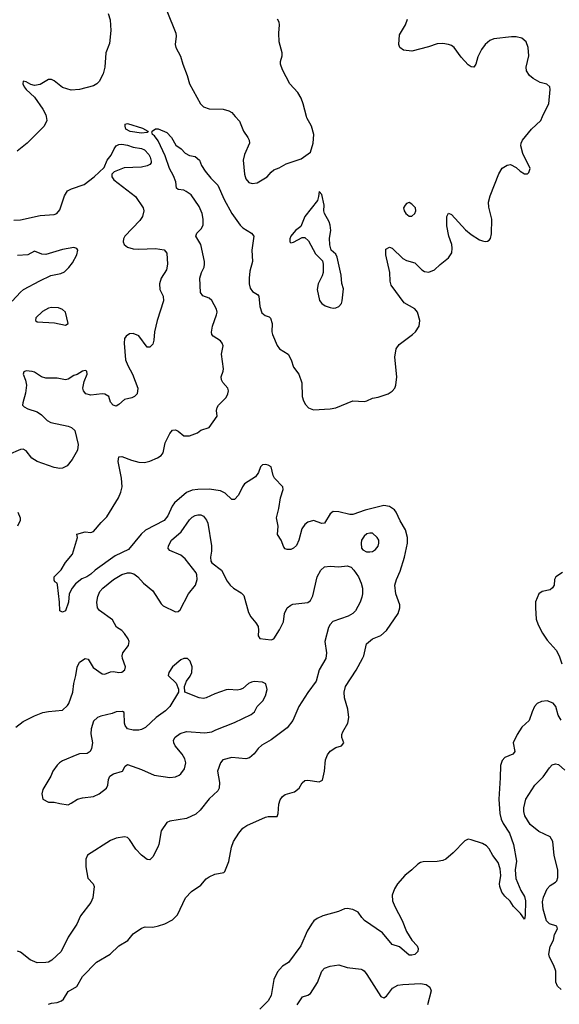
# Model space of a CAD drawing. Header units: inches. Extents: x 1603819 to 1745079, y 385938 to 533966.
# Tile 434 of 561: x 1715205 to 1719036, y 473694 to 480686. Entities that reach past the tile are written whole.
import ezdxf

# ---------------------------------------------------------------- set-up
doc = ezdxf.new("R2010")
doc.units = ezdxf.units.IN
doc.header["$MEASUREMENT"] = 0
doc.layers.add('B7417', color=7, linetype='Continuous')
doc.layers.add('B7418', color=7, linetype='Continuous')

msp = doc.modelspace()

# ---------------------------------------------------------------- linework, layer by layer
at = {"layer": 'B7417', "color": 5}
for points, elevation in [([(1715393, 480000), (1715397.4, 479970), (1715378.3, 479930), (1715257.4, 479810), (1715186.6, 479753.4)], 240), ([(1715410, 473694), (1715430, 473702.8), (1715472.1, 473707.9), (1715500.9, 473719.1), (1715515.3, 473730), (1715550, 473784.7), (1715610, 473820.7), (1715650, 473892), (1715750, 473993.4), (1715847, 474050), (1715910, 474108.4), (1715973.5, 474146.5), (1716010, 474194), (1716070, 474236), (1716095.1, 474244.9), (1716150, 474243.1), (1716190, 474251.3), (1716234.5, 474265.5), (1716290, 474294.9), (1716324.2, 474330), (1716382.4, 474450), (1716425.3, 474494.7), (1716490, 474540.4), (1716530, 474584.9), (1716550, 474600.5), (1716590, 474618.4), (1716654, 474630), (1716662, 474638), (1716690.8, 474709.2), (1716709.7, 474810), (1716722.6, 474850), (1716759.7, 474910), (1716790, 474946), (1716817.1, 474962.9), (1716950, 475023.8), (1716970, 475028), (1717032.1, 475027.9), (1717040.9, 475050), (1717043.8, 475116.2), (1717054.2, 475145.8), (1717069.7, 475170.3), (1717090, 475183), (1717156.6, 475203.4), (1717189.4, 475230), (1717210, 475266), (1717230, 475282.8), (1717250, 475284.9), (1717330, 475274.8), (1717353.8, 475286.2), (1717369.7, 475350.3), (1717376, 475430), (1717390, 475464.9), (1717410, 475492.7), (1717450, 475517.1), (1717488.7, 475530), (1717505.2, 475550), (1717491.5, 475590), (1717491.3, 475610), (1717498, 475630), (1717533.5, 475690), (1717542, 475730), (1717533.5, 475790), (1717510.6, 475870), (1717509, 475911), (1717517.2, 475950), (1717593.5, 476066.5), (1717639.8, 476150), (1717648.2, 476170), (1717666.3, 476253.7), (1717710, 476288.7), (1717770, 476314), (1717810, 476348.9), (1717891.5, 476470), (1717903.7, 476510), (1717903.7, 476530), (1717875.6, 476610), (1717867.3, 476670), (1717879.5, 476710), (1717907, 476770), (1717937.6, 476870), (1717957.4, 476970), (1717957.4, 477010), (1717943.6, 477063.6), (1717906.7, 477126.7), (1717878.5, 477190), (1717866.1, 477206.1), (1717830, 477229.8), (1717790, 477235.7), (1717657.2, 477202.8), (1717570, 477172.1), (1717550, 477172.3), (1717470, 477192.1), (1717430, 477193.7), (1717410, 477178), (1717370, 477111.6), (1717350, 477109.7), (1717290, 477129.6), (1717250, 477117.6), (1717230, 477102.4), (1717207.5, 477070), (1717186, 476990), (1717170, 476951.8), (1717150, 476933), (1717130, 476923.6), (1717103.6, 476923.6), (1717090, 476929.3), (1717080.5, 476940.5), (1717060.7, 476990), (1717035.6, 477030), (1717039.7, 477090), (1717028.4, 477150), (1717045.8, 477214.2), (1717057.5, 477290), (1717074.8, 477350), (1717072.8, 477370), (1717013.7, 477430), (1717004.4, 477450), (1716991.1, 477510), (1716970, 477523), (1716950, 477527.8), (1716930, 477525.1), (1716914.9, 477510), (1716899.6, 477470), (1716879.2, 477440.8), (1716800.9, 477390), (1716786.7, 477370), (1716759.6, 477310), (1716730, 477278.7), (1716710, 477278.4), (1716664.9, 477324.9), (1716630, 477340.4), (1716550, 477351.3), (1716469.4, 477350.6), (1716430, 477345.5), (1716390, 477329), (1716303.9, 477256.1), (1716287.9, 477232.1), (1716257.7, 477162.3), (1716230, 477129), (1716098.7, 477061.3), (1716067.5, 477032.5), (1715976.5, 476923.5), (1715882.1, 476877.9), (1715741.7, 476778.3), (1715710, 476748.1), (1715681.7, 476730), (1715645.3, 476714.7), (1715600.4, 476679.6), (1715577.6, 476650), (1715557.3, 476610), (1715550.8, 476550), (1715530, 476489.2), (1715510, 476479), (1715490, 476489), (1715487.8, 476550), (1715473.6, 476673.6), (1715470, 476686), (1715455.3, 476695.3), (1715450, 476706), (1715449.3, 476730), (1715499.7, 476780.3), (1715530, 476830.6), (1715579.5, 476890), (1715615.3, 477010), (1715610, 477034), (1715669.4, 477050.6), (1715710, 477043.8), (1715730, 477053), (1715783.5, 477116.5), (1715823.7, 477156.3), (1715906.6, 477290), (1715923.7, 477330), (1715932, 477370), (1715927.3, 477430), (1715905.1, 477550), (1715910, 477582), (1715930, 477584), (1715998, 477558), (1716050, 477544.4), (1716090, 477541.3), (1716130, 477550.3), (1716184.4, 477575.6), (1716210, 477590.6), (1716223.6, 477610), (1716238.3, 477681.7), (1716270, 477746.8), (1716290, 477770.8), (1716310, 477774.8), (1716330, 477764), (1716370, 477730.7), (1716410, 477730.6), (1716467.5, 477752.5), (1716490, 477770.7), (1716550, 477791), (1716606, 477870), (1716601.3, 477910), (1716606.5, 477933.5), (1716616.9, 477950), (1716670, 478004.4), (1716683.1, 478030), (1716686.9, 478050), (1716682, 478070), (1716647.2, 478110), (1716637.6, 478130), (1716634.7, 478150), (1716650.7, 478189.3), (1716652.5, 478207.5), (1716637.6, 478310), (1716648.4, 478370), (1716642.2, 478390), (1716630, 478405.8), (1716579.3, 478439.3), (1716569.7, 478450), (1716566.3, 478466.3), (1716575, 478510), (1716603.2, 478590), (1716606, 478610), (1716601.8, 478630), (1716570, 478691.2), (1716550, 478708.4), (1716505.9, 478725.9), (1716489.7, 478750), (1716484.7, 478850), (1716494.7, 478890), (1716513.5, 478930), (1716518.2, 478950), (1716516.8, 478970), (1716490.8, 479090), (1716455.1, 479150), (1716462.9, 479170), (1716495.7, 479204.3), (1716506.6, 479230), (1716507.9, 479270), (1716499.3, 479310), (1716479.5, 479359.5), (1716422.8, 479442.8), (1716387.5, 479467.5), (1716370, 479475.1), (1716330, 479481.4), (1716319.1, 479490), (1716314.5, 479534.5), (1716297.6, 479577.6), (1716268.6, 479630), (1716238.7, 479718.7), (1716187.2, 479827.2), (1716162, 479862), (1716149, 479870), (1716142, 479890), (1716144.7, 479895.3), (1716168.9, 479911.1), (1716189.1, 479910.9), (1716250, 479885.5), (1716282, 479850), (1716314.4, 479794.4), (1716351, 479770), (1716378.8, 479738.8), (1716410, 479721), (1716450, 479716), (1716481, 479690), (1716494.8, 479650), (1716520.7, 479610), (1716560.9, 479560.9), (1716612.4, 479512.4), (1716656, 479410), (1716710.4, 479310), (1716770, 479227.7), (1716790, 479207.7), (1716850.8, 479170), (1716866.8, 479150), (1716852.7, 479050), (1716858, 478970), (1716839.9, 478900.1), (1716833.7, 478850), (1716833.5, 478810), (1716840.4, 478780.4), (1716856.7, 478756.7), (1716893.9, 478733.9), (1716903.4, 478723.4), (1716910.2, 478650), (1716925.1, 478605.1), (1716946.9, 478586.9), (1716975.6, 478575.6), (1716986.6, 478566.6), (1716997.6, 478530), (1716996, 478470), (1716999.6, 478450), (1717032, 478372), (1717050, 478348.5), (1717110.3, 478310.3), (1717133, 478270), (1717150, 478218.8), (1717187.7, 478170), (1717207.5, 478107.5), (1717210.2, 478010), (1717219.2, 477979.2), (1717233.5, 477953.5), (1717254.4, 477930), (1717290, 477916.5), (1717410, 477921.8), (1717450, 477929.2), (1717570, 477979.6), (1717650, 477975.8), (1717670, 477980.4), (1717710, 477999.3), (1717750, 478006.4), (1717822, 478030), (1717850, 478047.3), (1717867.3, 478070), (1717874.7, 478090), (1717882.6, 478150), (1717869, 478290), (1717876.9, 478350), (1717899.5, 478380.5), (1717994.7, 478450), (1718014.7, 478470), (1718040.5, 478510), (1718046.9, 478550), (1718029.7, 478610), (1718010, 478632.8), (1717935.2, 478675.2), (1717841.8, 478801.8), (1717835.4, 478830), (1717832.2, 478890), (1717803.6, 479016.4), (1717804.1, 479055.9), (1717829.5, 479070.5), (1717850, 479062.8), (1717925.5, 478990), (1717950, 478976.9), (1718010, 478960.3), (1718059.5, 478910), (1718078.9, 478898.9), (1718110, 478893.4), (1718150, 478909.1), (1718190, 478948.8), (1718250, 478995.3), (1718271.9, 479030), (1718275, 479065), (1718271.9, 479090), (1718251.3, 479150), (1718237, 479223), (1718238, 479290), (1718250, 479313), (1718270, 479302.4), (1718370, 479193.1), (1718410, 479160.3), (1718470, 479122.4), (1718490, 479114.9), (1718510, 479110.6), (1718526.6, 479113.4), (1718538.4, 479121.6), (1718546.8, 479133.2), (1718555.3, 479164.7), (1718556.3, 479270), (1718535.9, 479355.9), (1718534.5, 479390), (1718545.4, 479434.6), (1718607.2, 479592.8), (1718630, 479631), (1718665.6, 479654.4), (1718690, 479658), (1718730, 479638), (1718758, 479610), (1718790, 479590.8), (1718810, 479591), (1718818.9, 479601.1), (1718829, 479630), (1718776.5, 479736.5), (1718763.7, 479790), (1718764.5, 479810), (1718775.1, 479830), (1718838.7, 479910), (1718905.6, 479970), (1718917.6, 480000)], 220), ([(1716734, 480000), (1716764.7, 479964.7), (1716793.9, 479893.9), (1716825.7, 479850), (1716834.3, 479830), (1716835.6, 479810), (1716800.8, 479730), (1716791.5, 479690), (1716801.7, 479590), (1716810, 479556), (1716831, 479530), (1716856.6, 479523.4), (1716890, 479528.4), (1716962, 479570), (1716990, 479603.8), (1717010, 479619.5), (1717046.7, 479633.3), (1717096.6, 479663.4), (1717202.4, 479697.6), (1717270, 479746), (1717289.2, 479810.8), (1717292.7, 479870), (1717276, 479930), (1717243.7, 479990), (1717241.1, 480000)], 240), ([(1715163.5, 479263.5), (1715210, 479266.2), (1715350, 479296.8), (1715450, 479303.9), (1715469.1, 479310.9), (1715490, 479335.1), (1715524.2, 479435.8), (1715544, 479470), (1715573.5, 479486.5), (1715663.6, 479516.4), (1715734.8, 479570), (1715803.8, 479636.2), (1715824.9, 479690), (1715855.1, 479724.9), (1715876, 479770), (1715890, 479789.6), (1715910, 479799.4), (1715930, 479801.7), (1715970, 479795.2), (1716010, 479780.8), (1716070, 479772), (1716090, 479762.3), (1716121, 479730), (1716131.8, 479710), (1716138.6, 479681.4), (1716138.4, 479670), (1716130, 479657.3), (1716110, 479648.2), (1716070, 479638.4), (1715946.6, 479633.4), (1715875.1, 479604.9), (1715859, 479590), (1715859, 479570), (1715873.2, 479550), (1716026.3, 479430), (1716081.6, 479350), (1716086, 479330), (1716076.9, 479290), (1716058.7, 479261.3), (1715951.4, 479148.6), (1715942.9, 479130), (1715940.7, 479110), (1715947, 479090), (1715971.3, 479071.3), (1716010, 479058.9), (1716050, 479056.4), (1716170, 479061.6), (1716230, 479052.3), (1716249.5, 479029.5), (1716254.3, 478950), (1716247.8, 478910), (1716210, 478850.5), (1716197.2, 478810), (1716200.4, 478770), (1716224.2, 478724.2), (1716225.8, 478690), (1716180.4, 478550), (1716162, 478470), (1716157.2, 478410), (1716150, 478382), (1716130, 478361), (1716110, 478361), (1716050, 478440.7), (1716010, 478459.1), (1715984.1, 478455.9), (1715961.2, 478438.8), (1715950, 478422), (1715947.1, 478390), (1715957.2, 478270), (1715973.1, 478230), (1716006.6, 478170), (1716042.9, 478070), (1716038, 478030), (1716021.2, 478010), (1716000.1, 477999.9), (1715949.7, 477990.3), (1715910, 477954), (1715890, 477943), (1715867.7, 477950), (1715850.5, 477970), (1715837.1, 478010), (1715810, 478027), (1715790, 478030.2), (1715710, 478020.5), (1715675.3, 478030), (1715658.6, 478050), (1715654.4, 478070), (1715662.8, 478117.2), (1715683.1, 478170), (1715680.7, 478190), (1715670, 478195.8), (1715650, 478190.3), (1715612.2, 478167.8), (1715590, 478160.3), (1715550, 478134), (1715530, 478128.5), (1715470, 478140.3), (1715390, 478140.8), (1715360.5, 478150), (1715310, 478182.4), (1715292.5, 478187.5), (1715250, 478193.4), (1715233.6, 478186.4), (1715229.5, 478170), (1715245.7, 478125.7), (1715252.2, 478090), (1715246, 478034), (1715226.3, 477966.3), (1715225.2, 477950), (1715236.2, 477936.2), (1715262.4, 477922.4), (1715330, 477901.5), (1715360, 477880), (1715401.1, 477841), (1715426.8, 477826.8), (1715550, 477800.6), (1715573.7, 477790), (1715595.5, 477770), (1715619.1, 477670), (1715615.1, 477630), (1715577.8, 477562.2), (1715541.7, 477518.3), (1715510, 477502.4), (1715490, 477498.4), (1715450, 477505.3), (1715330, 477548.5), (1715291.7, 477571.7), (1715250, 477624.9), (1715230, 477636.4), (1715210, 477634), (1715123.6, 477596.4)], 240), ([(1715152.7, 478687.3), (1715210, 478752), (1715232, 478770), (1715346.9, 478833.1), (1715426.6, 478870), (1715496.3, 478883.7), (1715523, 478897), (1715554.5, 478925.5), (1715579.2, 478960.8), (1715610, 479016), (1715617, 479050), (1715610, 479061.2), (1715589.5, 479069.5), (1715510, 479054.8), (1715390, 479018.7), (1715361, 479021), (1715310, 479042), (1715262.5, 479017.5), (1715190, 479013)], 260), ([(1715177.4, 475662.6), (1715230, 475703.1), (1715310, 475742.4), (1715370, 475766.2), (1715410, 475774.3), (1715510, 475782), (1715545, 475815.1), (1715554.6, 475830), (1715582.6, 475910), (1715588.6, 475971.4), (1715604.4, 476030), (1715612.2, 476087.8), (1715630, 476122.7), (1715670, 476149.2), (1715690, 476144), (1715726.2, 476086.2), (1715790, 476041.1), (1715810, 476039.7), (1715850, 476056.1), (1715870, 476058.2), (1715910, 476051), (1715930, 476052.6), (1715951.7, 476070), (1715955.6, 476090), (1715935.3, 476150), (1715933.1, 476170), (1715938, 476190), (1715977.5, 476242.5), (1715981.6, 476270), (1715974, 476290), (1715948.4, 476328.4), (1715930, 476348.4), (1715892.7, 476372.7), (1715864.2, 476424.2), (1715770.4, 476490), (1715757.8, 476510), (1715753.8, 476550), (1715760.6, 476590), (1715775, 476625), (1715796.1, 476650), (1715870, 476709.9), (1715930, 476745.6), (1715970, 476758.5), (1715990, 476757.9), (1716014.7, 476750), (1716044, 476730), (1716084.6, 476684.6), (1716150, 476629.6), (1716210, 476538), (1716224.7, 476524.8), (1716310, 476482), (1716330, 476483.7), (1716343.7, 476496.3), (1716404.2, 476610), (1716452.7, 476670), (1716466, 476710), (1716463.4, 476743.4), (1716457.6, 476757.6), (1716378.8, 476858.8), (1716350, 476884.9), (1716270, 476917.3), (1716259.1, 476930), (1716260.4, 476950), (1716283.1, 476990), (1716351.1, 477048.9), (1716410, 477133.6), (1716430, 477154.3), (1716450, 477164.7), (1716470, 477171.1), (1716490, 477169.6), (1716510, 477160.7), (1716532.2, 477132.2), (1716540.5, 477110), (1716566.6, 476950), (1716567.6, 476912.4), (1716559.3, 476870), (1716562, 476842), (1716570, 476828.7), (1716637.7, 476777.7), (1716678, 476698), (1716699.3, 476670), (1716722.7, 476650), (1716776.9, 476616.9), (1716796.9, 476596.9), (1716830, 476476), (1716845, 476445), (1716882.5, 476402.5), (1716897.2, 476377.3), (1716900.4, 476350), (1716897.6, 476310), (1716910, 476292.3), (1716990, 476282), (1717010, 476289.4), (1717050, 476352.7), (1717077.6, 476410), (1717085.5, 476470), (1717104.9, 476510), (1717130, 476529.5), (1717145.1, 476534.9), (1717250, 476547.6), (1717270, 476560.9), (1717285.1, 476594.9), (1717317.2, 476730), (1717343.4, 476776.6), (1717370, 476799.8), (1717410, 476806.8), (1717470, 476800.4), (1717530, 476807.3), (1717559.1, 476799.1), (1717578.4, 476778.4), (1717610, 476729.4), (1717630, 476686), (1717638.4, 476650), (1717639.8, 476610), (1717635.2, 476584.8), (1717622.4, 476550), (1717590, 476488.7), (1717570, 476468.9), (1717537, 476450), (1717427.7, 476412.3), (1717408.7, 476391.3), (1717396.9, 476370), (1717370.9, 476270), (1717382.6, 476190), (1717377.4, 476150), (1717330.9, 476070), (1717310.7, 475989.3), (1717250, 475908.2), (1717187, 475810), (1717145.1, 475710), (1717103.6, 475656.4), (1716990, 475571.4), (1716924.7, 475535.3), (1716897.7, 475510), (1716870, 475472.7), (1716836, 475444), (1716810, 475437), (1716710, 475446), (1716646.6, 475430), (1716629.6, 475410), (1716609.7, 475350.3), (1716623.5, 475270), (1716620.5, 475230), (1716610.9, 475209.1), (1716550, 475153), (1716486.7, 475073.3), (1716456.6, 475043.4), (1716390, 475012.7), (1716270, 474995.5), (1716250, 474984.9), (1716210, 474926), (1716193.7, 474830), (1716185.7, 474810), (1716150, 474740.7), (1716130, 474720.5), (1716110, 474721.6), (1716070, 474752.4), (1716030, 474794.9), (1715985.1, 474865.1), (1715970, 474878.4), (1715950, 474884.4), (1715890, 474874.9), (1715850, 474858.4), (1715687.5, 474752.5), (1715675.6, 474724.4), (1715675, 474670), (1715689.7, 474590), (1715726, 474550), (1715734.7, 474530), (1715725.1, 474450), (1715710, 474417.3), (1715636.8, 474323.2), (1715610, 474263), (1715549.6, 474170), (1715500.5, 474070), (1715432.4, 474007.6), (1715410, 473994.4), (1715390, 473990.2), (1715330, 473988.2), (1715278.4, 474010), (1715210, 474063.8), (1715190, 474070.5)], 240), ([(1715191.3, 477190), (1715208.2, 477150), (1715208, 477130), (1715190, 477090.6)], 240), ([(1719058.3, 476761.7), (1719010.5, 476729.5), (1719002, 476710), (1718999.3, 476670), (1718988.6, 476651.4), (1718970, 476637), (1718915.2, 476624.8), (1718891, 476610), (1718867.7, 476552.3), (1718867.3, 476510), (1718870.6, 476430), (1718884.9, 476390), (1718917.1, 476330), (1718950, 476279.3), (1719012.9, 476210), (1719034, 476170), (1719053.1, 476113.1)], 220), ([(1719050, 475710.8), (1719027.4, 475747.4), (1719010.9, 475810), (1718993.1, 475833.1), (1718950, 475848.2), (1718910, 475845.2), (1718878.5, 475830), (1718860.9, 475810), (1718842.3, 475770), (1718823.2, 475710), (1718770, 475663.1), (1718735.9, 475610), (1718709.1, 475550), (1718719.5, 475490), (1718716.5, 475483.5), (1718705.5, 475470), (1718650, 475447.7), (1718630, 475425.1), (1718617.4, 475390), (1718617.1, 475302.9), (1718605.7, 475150), (1718614.3, 475050), (1718623.1, 475010), (1718637, 474977), (1718683.1, 474910), (1718711.3, 474830), (1718731.8, 474711.8), (1718723.6, 474650), (1718727.1, 474587.1), (1718762.4, 474502.4), (1718790, 474459.1), (1718796.2, 474430), (1718794.6, 474325.4), (1718790, 474298), (1718759.5, 474339.5), (1718710, 474389.4), (1718686.1, 474426.1), (1718650, 474461.3), (1718629, 474490), (1718613.8, 474530), (1718611.7, 474550), (1718621.5, 474610), (1718617.1, 474657), (1718601.3, 474701.3), (1718565, 474750), (1718538.9, 474798.9), (1718518.9, 474818.9), (1718490, 474835.8), (1718410, 474863.1), (1718390, 474866), (1718365.4, 474854.6), (1718283.1, 474770), (1718230, 474725.7), (1718210, 474716.4), (1718170, 474707.4), (1718070, 474706.9), (1718050, 474702), (1718030.5, 474690), (1717990, 474649.6), (1717939.5, 474610), (1717888.4, 474550), (1717866.3, 474513.7), (1717850.3, 474470), (1717852.8, 474430), (1717868.4, 474388.4), (1717919.5, 474290), (1717950, 474210.8), (1717990, 474150.7), (1718027.3, 474110), (1718034.8, 474090), (1718031, 474070), (1718010, 474048), (1717990, 474042), (1717970, 474044), (1717902, 474102), (1717850, 474118), (1717781.6, 474201.6), (1717654, 474290), (1717633.3, 474310), (1717608.3, 474348.3), (1717570, 474367.6), (1717530, 474375.6), (1717510, 474371.6), (1717467.9, 474352.1), (1717358, 474322), (1717317.1, 474302.9), (1717294.1, 474286), (1717275.7, 474264.3), (1717246.9, 474213.1), (1717200.6, 474110), (1717114.3, 473990), (1717070, 473963.8), (1717036.2, 473923.8), (1717010.1, 473870), (1716990, 473757.2), (1716970, 473718), (1716910, 473659.3)], 220), ([(1719050, 473798.6), (1719023.4, 473823.4), (1719012.2, 473852.2), (1719010.4, 473930), (1718997.1, 473970), (1718966.8, 474030), (1718962.1, 474050), (1718970, 474105.4), (1718993.8, 474150), (1719002.9, 474190), (1719024.4, 474230), (1719017.6, 474250), (1718966.2, 474266.2), (1718945.8, 474285.8), (1718921.7, 474370), (1718917.7, 474422.3), (1718924, 474456), (1718950, 474514), (1718970, 474537.6), (1719010, 474560.5), (1719018, 474570), (1719025.4, 474594.6), (1719026.5, 474650), (1718999.4, 474750), (1718989.3, 474850), (1718970, 474882.3), (1718890, 474920.2), (1718830.2, 474970), (1718791.4, 475031.4), (1718784.2, 475064.2), (1718783.9, 475090), (1718799.4, 475150), (1718862.9, 475250), (1718920.7, 475310), (1718966.3, 475373.7), (1718986, 475394), (1719010, 475402.7), (1719030, 475396), (1719075.9, 475355.9)], 240), ([(1717175.2, 473690), (1717212.7, 473747.3), (1717250, 473758), (1717270.2, 473770), (1717319.7, 473850), (1717350.5, 473930), (1717370, 473951.8), (1717410, 473964.5), (1717470, 473974.5), (1717530, 473955.1), (1717630, 473943.7), (1717639.1, 473939.1), (1717650, 473932.7), (1717670, 473906), (1717770, 473749.6), (1717790, 473740.5), (1717810, 473751.3), (1717851.9, 473808.1), (1717890.7, 473829.3), (1717924.9, 473835.1), (1718050, 473842.1), (1718090, 473834.4), (1718117, 473817), (1718126.9, 473790), (1718101.3, 473690)], 240)]:
    msp.add_lwpolyline(points, dxfattribs=dict(at, elevation=elevation))
for points, elevation in [([(1716070, 479879.5), (1715990, 479892.7), (1715958, 479910), (1715952.7, 479930), (1715954.6, 479945.4), (1715970, 479950.4), (1716077.1, 479917.1), (1716114.8, 479894.8), (1716118, 479890), (1716110, 479885.2)], 220), ([(1717330, 479466), (1717326.8, 479430), (1717318.5, 479401.5), (1717230.4, 479290), (1717201.2, 479218.8), (1717162, 479190), (1717130.6, 479150), (1717123, 479130), (1717122.8, 479110), (1717130, 479102.8), (1717150, 479105.5), (1717210, 479138.8), (1717230, 479139.1), (1717255.1, 479115.1), (1717304.4, 479024.4), (1717354, 478974), (1717359.5, 478950), (1717359.5, 478890), (1717353.1, 478866.9), (1717324.9, 478810), (1717317, 478770), (1717332.5, 478692.5), (1717350.4, 478670.4), (1717374.2, 478654.2), (1717410, 478641.6), (1717430, 478638), (1717450, 478640.7), (1717470, 478650.8), (1717489.5, 478670.5), (1717495.1, 478690), (1717503.7, 478776.3), (1717492.9, 478812.9), (1717487.8, 478872.2), (1717460.1, 479000.1), (1717450, 479021.2), (1717417.2, 479050), (1717407.3, 479087.3), (1717404.5, 479135.5), (1717414, 479190), (1717410, 479228), (1717402.7, 479250), (1717369.4, 479310), (1717364.5, 479330), (1717366, 479370), (1717350, 479446)], 240), ([(1717970, 479389.2), (1717950, 479381.2), (1717940.7, 479370), (1717930.8, 479350), (1717934.8, 479330), (1717946.8, 479310), (1717970, 479290.7), (1717990, 479290.7), (1718010, 479311), (1718016.9, 479330), (1718014.5, 479350), (1717990, 479377.2)], 240), ([(1715430, 478643.7), (1715410, 478637), (1715365.9, 478614.1), (1715320.5, 478570), (1715317.3, 478550), (1715330, 478541.6), (1715452.8, 478532.8), (1715530, 478518), (1715548, 478530), (1715529, 478610), (1715509.4, 478629.4), (1715480.2, 478640.2)], 260), ([(1717690, 477040.5), (1717670, 477035.1), (1717650, 477019.7), (1717631.8, 476990), (1717628.7, 476970), (1717632.3, 476932.3), (1717640.7, 476920.7), (1717666.9, 476906.9), (1717690, 476907), (1717710, 476910.4), (1717730, 476923.1), (1717750, 476948), (1717755.1, 476970), (1717753.7, 476990), (1717743.6, 477010), (1717710, 477039.7)], 240), ([(1716395.3, 476150), (1716370, 476149.3), (1716350, 476139.3), (1716291, 476090), (1716264.7, 476050), (1716258, 476030), (1716315.3, 475975.3), (1716331.6, 475931.6), (1716332, 475910), (1716270.3, 475810), (1716240.6, 475779.4), (1716173.4, 475730), (1716099.3, 475660.7), (1716070, 475645.1), (1716050, 475641.6), (1716010, 475641.6), (1715969.3, 475650), (1715953.4, 475673.4), (1715949.6, 475689.7), (1715946, 475766), (1715934, 475774), (1715890, 475771.3), (1715861.7, 475758.3), (1715780.5, 475739.5), (1715757.3, 475730), (1715730, 475703.7), (1715712.2, 475650), (1715710, 475614), (1715720.9, 475550), (1715714.6, 475510), (1715706.4, 475490), (1715685.1, 475474.9), (1715630, 475472.9), (1715610, 475466.6), (1715510, 475423.6), (1715487.3, 475410), (1715470, 475392.7), (1715440.5, 475350), (1715425.7, 475314.3), (1715370, 475219), (1715363, 475190), (1715370, 475152), (1715410.6, 475130.6), (1715450, 475130.4), (1715490, 475119.5), (1715549, 475111), (1715570, 475122.8), (1715615.3, 475150), (1715650, 475160.4), (1715730, 475168.9), (1715770, 475188.8), (1715822, 475230), (1715831.6, 475250), (1715835.1, 475290), (1715845.4, 475314.6), (1715870, 475330.7), (1715935.3, 475350), (1715954.6, 475385.4), (1715970, 475398), (1716070, 475362.3), (1716160.4, 475320.4), (1716270, 475305.4), (1716310, 475309.2), (1716338.1, 475321.9), (1716350, 475330.3), (1716374.1, 475365.9), (1716384.2, 475410), (1716376.9, 475436.9), (1716359.2, 475470), (1716308.3, 475530), (1716298.5, 475550), (1716297.7, 475570), (1716309.1, 475590.9), (1716343.4, 475616.6), (1716390, 475632.5), (1716518.4, 475621.6), (1716570, 475628.9), (1716596.4, 475643.6), (1716730, 475696), (1716847.5, 475752.5), (1716871.6, 475770), (1716889.8, 475810.2), (1716931.5, 475850), (1716950, 475884), (1716962.7, 475930), (1716952.2, 475970), (1716930, 475981), (1716870, 475985.6), (1716850, 475981.6), (1716830, 475973.3), (1716790, 475938), (1716770, 475929.4), (1716750, 475924.5), (1716690, 475929.4), (1716670, 475926.6), (1716590, 475899.5), (1716530, 475869.4), (1716510, 475866.6), (1716478, 475870), (1716378, 475910), (1716375.3, 475950), (1716388.7, 475990), (1716414.8, 476025.2), (1716426, 476050), (1716429.4, 476090), (1716416, 476130)], 260)]:
    msp.add_lwpolyline(points, close=True, dxfattribs=dict(at, elevation=elevation))
at = {"layer": 'B7418', "color": 5}
for points, elevation in [([(1715834, 480730), (1715846.5, 480686.5), (1715851.3, 480610), (1715842.7, 480517.3), (1715817.2, 480450), (1715809.6, 480350), (1715797.1, 480302.9), (1715770, 480247.7), (1715752.3, 480230), (1715730, 480217.6), (1715630, 480190.2), (1715570, 480185.2), (1715510, 480204.6), (1715450, 480252.2), (1715430, 480262), (1715410, 480261.3), (1715350, 480226.7), (1715310, 480220.2), (1715285.2, 480225.2), (1715250, 480244.9), (1715229.5, 480250.5), (1715227.3, 480230), (1715235.6, 480210), (1715251.5, 480190), (1715310, 480136.4), (1715370, 480051.2), (1715391.6, 480010), (1715393, 480000)], 240), ([(1716250.4, 480750), (1716312.4, 480590), (1716314.9, 480570), (1716308.2, 480510), (1716313.4, 480490), (1716346.9, 480426.9), (1716363.1, 480370), (1716394.3, 480290), (1716410.2, 480230.2), (1716488.4, 480090), (1716510, 480068.4), (1716550, 480052.4), (1716650, 480050.4), (1716690, 480040.4), (1716710, 480027.7), (1716734, 480000)], 240), ([(1717241.1, 480000), (1717218, 480090), (1717202.7, 480130), (1717179.3, 480170), (1717122.7, 480230), (1717071.8, 480330), (1717056.2, 480370), (1717057, 480390), (1717069, 480430), (1717069, 480450), (1717046, 480530), (1717043.7, 480590), (1717049.3, 480650), (1717046, 480670), (1717036, 480690)], 240), ([(1718917.6, 480000), (1718930, 480030.8), (1718962, 480090), (1718971.2, 480190), (1718969.4, 480210), (1718948.1, 480228.1), (1718901.3, 480241.3), (1718850, 480267.8), (1718825.1, 480290), (1718802.8, 480322.8), (1718800.5, 480350), (1718819.7, 480430), (1718815.3, 480490), (1718800.4, 480530), (1718770, 480554.6), (1718730, 480564.5), (1718695.6, 480564.4), (1718570.5, 480549.5), (1718542, 480538), (1718510.4, 480509.6), (1718484.7, 480475.3), (1718458.4, 480421.6), (1718444, 480370), (1718430, 480349), (1718410, 480352.7), (1718390, 480366.6), (1718339.2, 480419.2), (1718290, 480489.6), (1718270, 480504.2), (1718250, 480511.2), (1718210, 480516.9), (1718170, 480515.1), (1718107.3, 480492.7), (1717990, 480462.4), (1717930, 480469.6), (1717904, 480490), (1717897.2, 480510), (1717902, 480578), (1717944, 480650), (1717959, 480690)], 220)]:
    msp.add_lwpolyline(points, dxfattribs=dict(at, elevation=elevation))

doc.saveas('drawing.dxf')
